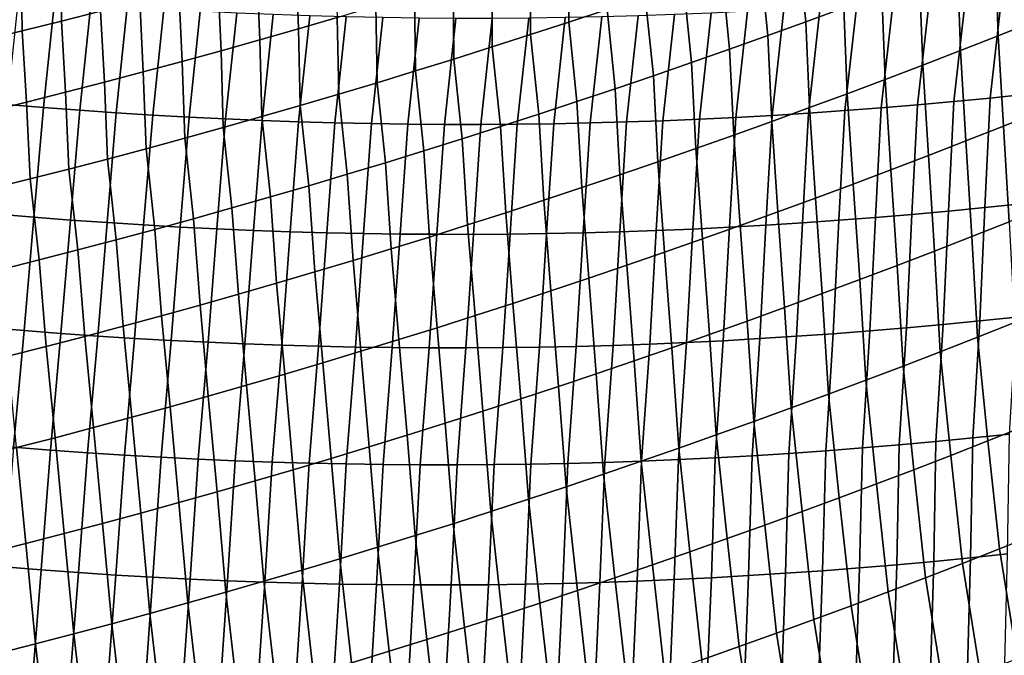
# Model space of a CAD drawing. Header units: metres. Extents: x -240 to 45, y -77 to 27.
# Tile 972 of 1056: x 20.72 to 23.43, y -26.5 to -24.75. Entities that reach past the tile are written whole.
import ezdxf

# ---------------------------------------------------------------- set-up
doc = ezdxf.new("R2010")
doc.units = ezdxf.units.M
doc.layers.add('solid_102011X2', color=7, linetype='CONTINUOUS')

msp = doc.modelspace()

# ---------------------------------------------------------------- linework, layer by layer
at = {"layer": 'solid_102011X2'}
for points in [[(22.989599, -24.720364, 78.749969), (22.884974, -24.758829, 78.738792), (22.863613, -24.541637, 78.427696), (22.968452, -24.503464, 78.438202)], [(22.232573, -24.759653, 78.372032), (22.233412, -24.548527, 78.056305), (22.339592, -24.513531, 78.064247), (22.33795, -24.724642, 78.380424)], [(23.517946, -24.75663, 79.113945), (23.414549, -24.797697, 79.100372), (23.40683, -24.561333, 78.79818), (23.51079, -24.520292, 78.811096)], [(20.835735, -24.756935, 77.664185), (20.833611, -24.574488, 77.335205), (20.94224, -24.54707, 77.338066), (20.943474, -24.729429, 77.667328)], [(21.595089, -24.747009, 78.016006), (21.488472, -24.778133, 78.010498), (21.48073, -24.583269, 77.687981), (21.587931, -24.552319, 77.693092)], [(22.127129, -24.79413, 78.363998), (22.127167, -24.582983, 78.048721), (22.233412, -24.548527, 78.056305), (22.232573, -24.759653, 78.372032)], [(22.884974, -24.758829, 78.738792), (22.780233, -24.796772, 78.727982), (22.758665, -24.579288, 78.417542), (22.863613, -24.541637, 78.427696)], [(23.414549, -24.797697, 79.100372), (23.311001, -24.838259, 79.087158), (23.302727, -24.601864, 78.785606), (23.40683, -24.561333, 78.79818)], [(20.727901, -24.783867, 77.661369), (20.72489, -24.601326, 77.332657), (20.833611, -24.574488, 77.335205), (20.835735, -24.756935, 77.664185)], [(21.488472, -24.778133, 78.010498), (21.381775, -24.808689, 78.005325), (21.373451, -24.613649, 77.683189), (21.48073, -24.583269, 77.687981)], [(22.021626, -24.828066, 78.356323), (22.020866, -24.616894, 78.041481), (22.127167, -24.582983, 78.048721), (22.127129, -24.79413, 78.363998)], [(22.780233, -24.796772, 78.727982), (22.675386, -24.834194, 78.717529), (22.65362, -24.616417, 78.407738), (22.758665, -24.579288, 78.417542)], [(20.620012, -24.810225, 77.658905), (20.616116, -24.62759, 77.330452), (20.72489, -24.601326, 77.332657), (20.727901, -24.783867, 77.661369)], [(21.381775, -24.808689, 78.005325), (21.274992, -24.838673, 78.000496), (21.266092, -24.643457, 77.678734), (21.373451, -24.613649, 77.683189)], [(23.311001, -24.838259, 79.087158), (23.207306, -24.878311, 79.074295), (23.198484, -24.64188, 78.773376), (23.302727, -24.601864, 78.785606)], [(21.916067, -24.86146, 78.349014), (21.914515, -24.650257, 78.034592), (22.020866, -24.616894, 78.041481), (22.021626, -24.828066, 78.356323)], [(22.675386, -24.834194, 78.717529), (22.570438, -24.87109, 78.707443), (22.548481, -24.653019, 78.398277), (22.65362, -24.616417, 78.407738)], [(23.207306, -24.878311, 79.074295), (23.10347, -24.917854, 79.061798), (23.094105, -24.681381, 78.76149), (23.198484, -24.64188, 78.773376)], [(21.274992, -24.838673, 78.000496), (21.168116, -24.868084, 77.996002), (21.158648, -24.672691, 77.674606), (21.266092, -24.643457, 77.678734)], [(21.810446, -24.894302, 78.342064), (21.808105, -24.683067, 78.028053), (21.914515, -24.650257, 78.034592), (21.916067, -24.86146, 78.349014)], [(22.570438, -24.87109, 78.707443), (22.465399, -24.907459, 78.697723), (22.443254, -24.689095, 78.389175), (22.548481, -24.653019, 78.398277)], [(23.526129, -24.665701, 123.171959), (23.426046, -24.676104, 123.189629), (23.392584, -24.968849, 122.956009), (23.492483, -24.958477, 122.93824)], [(20.816383, -24.703623, 123.498886), (20.716169, -24.695293, 123.505013), (20.686264, -24.986504, 123.271164), (20.786366, -24.994925, 123.265144)], [(21.168116, -24.868084, 77.996002), (21.061142, -24.896921, 77.991852), (21.051109, -24.701349, 77.670799), (21.158648, -24.672691, 77.674606)], [(21.704758, -24.926594, 78.335464), (21.701632, -24.715321, 78.021858), (21.808105, -24.683067, 78.028053), (21.810446, -24.894302, 78.342064)], [(22.465399, -24.907459, 78.697723), (22.360273, -24.943296, 78.68837), (22.33795, -24.724642, 78.380424), (22.443254, -24.689095, 78.389175)], [(23.10347, -24.917854, 79.061798), (22.9995, -24.956882, 79.04966), (22.989599, -24.720364, 78.749969), (23.094105, -24.681381, 78.76149)], [(23.225771, -24.694859, 123.223671), (23.125586, -24.703209, 123.240051), (23.09264, -24.995859, 123.006699), (23.192659, -24.987541, 122.990242)], [(23.325926, -24.685822, 123.206863), (23.225771, -24.694859, 123.223671), (23.192659, -24.987541, 122.990242), (23.292643, -24.978539, 122.973343)], [(23.426046, -24.676104, 123.189629), (23.325926, -24.685822, 123.206863), (23.292643, -24.978539, 122.973343), (23.392584, -24.968849, 122.956009)], [(20.916624, -24.71125, 123.492332), (20.816383, -24.703623, 123.498886), (20.786366, -24.994925, 123.265144), (20.886496, -25.002638, 123.258705)], [(21.016912, -24.718176, 123.485359), (20.916624, -24.71125, 123.492332), (20.886496, -25.002638, 123.258705), (20.986671, -25.009651, 123.251823)], [(21.061142, -24.896921, 77.991852), (20.954063, -24.925184, 77.988045), (20.943474, -24.729429, 77.667328), (21.051109, -24.701349, 77.670799)], [(21.117266, -24.724407, 123.477959), (21.016912, -24.718176, 123.485359), (20.986671, -25.009651, 123.251823), (21.086912, -25.015965, 123.244514)], [(21.598997, -24.958326, 78.329224), (21.595089, -24.747009, 78.016006), (21.701632, -24.715321, 78.021858), (21.704758, -24.926594, 78.335464)], [(22.824871, -24.724138, 123.286606), (22.72459, -24.729736, 123.301262), (22.692261, -25.022238, 123.068161), (22.792395, -25.01668, 123.053452)], [(22.925133, -24.71785, 123.271515), (22.824871, -24.724138, 123.286606), (22.792395, -25.01668, 123.053452), (22.892504, -25.010429, 123.038307)], [(22.9995, -24.956882, 79.04966), (22.895405, -24.995398, 79.037895), (22.884974, -24.758829, 78.738792), (22.989599, -24.720364, 78.749969)], [(23.025372, -24.710873, 123.255997), (22.925133, -24.71785, 123.271515), (22.892504, -25.010429, 123.038307), (22.992588, -25.003489, 123.02272)], [(23.125586, -24.703209, 123.240051), (23.025372, -24.710873, 123.255997), (22.992588, -25.003489, 123.02272), (23.09264, -24.995859, 123.006699)], [(20.954063, -24.925184, 77.988045), (20.846876, -24.952873, 77.984573), (20.835735, -24.756935, 77.664185), (20.943474, -24.729429, 77.667328)], [(21.217688, -24.72995, 123.470131), (21.117266, -24.724407, 123.477959), (21.086912, -25.015965, 123.244514), (21.18722, -25.021585, 123.236771)], [(21.318165, -24.7348, 123.461868), (21.217688, -24.72995, 123.470131), (21.18722, -25.021585, 123.236771), (21.287584, -25.026514, 123.228584)], [(21.418686, -24.738964, 123.453171), (21.318165, -24.7348, 123.461868), (21.287584, -25.026514, 123.228584), (21.387989, -25.03075, 123.219955)], [(21.519236, -24.742437, 123.444046), (21.418686, -24.738964, 123.453171), (21.387989, -25.03075, 123.219955), (21.488422, -25.034294, 123.210892)], [(21.619801, -24.745222, 123.434486), (21.519236, -24.742437, 123.444046), (21.488422, -25.034294, 123.210892), (21.588869, -25.037144, 123.201385)], [(21.493156, -24.9895, 78.323326), (21.488472, -24.778133, 78.010498), (21.595089, -24.747009, 78.016006), (21.598997, -24.958326, 78.329224)], [(21.720369, -24.747313, 123.4245), (21.619801, -24.745222, 123.434486), (21.588869, -25.037144, 123.201385), (21.68932, -25.039299, 123.191437)], [(21.820927, -24.748709, 123.414085), (21.720369, -24.747313, 123.4245), (21.68932, -25.039299, 123.191437), (21.789759, -25.040756, 123.181053)], [(21.921459, -24.749407, 123.403244), (21.820927, -24.748709, 123.414085), (21.789759, -25.040756, 123.181053), (21.890173, -25.041513, 123.170235)], [(22.021957, -24.749403, 123.391975), (21.921459, -24.749407, 123.403244), (21.890173, -25.041513, 123.170235), (21.990551, -25.041567, 123.158989)], [(22.122421, -24.748697, 123.38028), (22.021957, -24.749403, 123.391975), (21.990551, -25.041567, 123.158989), (22.090891, -25.040915, 123.147301)], [(22.222853, -24.747288, 123.368172), (22.122421, -24.748697, 123.38028), (22.090891, -25.040915, 123.147301), (22.191196, -25.039558, 123.135193)], [(22.323252, -24.745176, 123.355637), (22.222853, -24.747288, 123.368172), (22.191196, -25.039558, 123.135193), (22.291468, -25.037497, 123.12265)], [(22.360273, -24.943296, 78.68837), (22.255068, -24.978603, 78.67939), (22.232573, -24.759653, 78.372032), (22.33795, -24.724642, 78.380424)], [(22.423624, -24.742363, 123.342682), (22.323252, -24.745176, 123.355637), (22.291468, -25.037497, 123.12265), (22.391708, -25.034733, 123.10968)], [(22.52397, -24.738852, 123.3293), (22.423624, -24.742363, 123.342682), (22.391708, -25.034733, 123.10968), (22.491919, -25.031265, 123.096275)], [(22.62429, -24.73464, 123.315498), (22.52397, -24.738852, 123.3293), (22.491919, -25.031265, 123.096275), (22.592104, -25.0271, 123.082436)], [(22.72459, -24.729736, 123.301262), (22.62429, -24.73464, 123.315498), (22.592104, -25.0271, 123.082436), (22.692261, -25.022238, 123.068161)], [(20.846876, -24.952873, 77.984573), (20.739588, -24.97999, 77.981453), (20.727901, -24.783867, 77.661369), (20.835735, -24.756935, 77.664185)], [(21.38723, -25.020109, 78.317787), (21.381775, -24.808689, 78.005325), (21.488472, -24.778133, 78.010498), (21.493156, -24.9895, 78.323326)], [(22.255068, -24.978603, 78.67939), (22.149792, -25.013372, 78.670784), (22.127129, -24.79413, 78.363998), (22.232573, -24.759653, 78.372032)], [(22.895405, -24.995398, 79.037895), (22.791189, -25.033398, 79.026497), (22.780233, -24.796772, 78.727982), (22.884974, -24.758829, 78.738792)], [(23.532253, -25.005457, 79.406075), (23.429306, -25.046558, 79.391815), (23.414549, -24.797697, 79.100372), (23.517946, -24.75663, 79.113945)], [(20.739588, -24.97999, 77.981453), (20.632238, -25.006536, 77.978691), (20.620012, -24.810225, 77.658905), (20.727901, -24.783867, 77.661369)], [(22.149792, -25.013372, 78.670784), (22.044449, -25.047602, 78.662552), (22.021626, -24.828066, 78.356323), (22.127129, -24.79413, 78.363998)], [(22.791189, -25.033398, 79.026497), (22.686861, -25.070879, 79.015465), (22.675386, -24.834194, 78.717529), (22.780233, -24.796772, 78.727982)], [(23.429306, -25.046558, 79.391815), (23.326202, -25.08716, 79.37793), (23.311001, -24.838259, 79.087158), (23.414549, -24.797697, 79.100372)], [(21.281212, -25.050152, 78.312599), (21.274992, -24.838673, 78.000496), (21.381775, -24.808689, 78.005325), (21.38723, -25.020109, 78.317787)], [(22.044449, -25.047602, 78.662552), (21.939047, -25.081285, 78.654701), (21.916067, -24.86146, 78.349014), (22.021626, -24.828066, 78.356323)], [(21.175097, -25.079628, 78.307762), (21.168116, -24.868084, 77.996002), (21.274992, -24.838673, 78.000496), (21.281212, -25.050152, 78.312599)], [(22.686861, -25.070879, 79.015465), (22.582426, -25.107838, 79.004822), (22.570438, -24.87109, 78.707443), (22.675386, -24.834194, 78.717529)], [(23.326202, -25.08716, 79.37793), (23.222946, -25.127258, 79.364403), (23.207306, -24.878311, 79.074295), (23.311001, -24.838259, 79.087158)], [(21.068878, -25.108534, 78.303276), (21.061142, -24.896921, 77.991852), (21.168116, -24.868084, 77.996002), (21.175097, -25.079628, 78.307762)], [(21.939047, -25.081285, 78.654701), (21.83358, -25.114422, 78.647217), (21.810446, -24.894302, 78.342064), (21.916067, -24.86146, 78.349014)], [(22.582426, -25.107838, 79.004822), (22.477894, -25.144276, 78.994545), (22.465399, -24.907459, 78.697723), (22.570438, -24.87109, 78.707443)], [(23.222946, -25.127258, 79.364403), (23.119541, -25.166849, 79.351257), (23.10347, -24.917854, 79.061798), (23.207306, -24.878311, 79.074295)], [(20.962549, -25.136873, 78.299141), (20.954063, -24.925184, 77.988045), (21.061142, -24.896921, 77.991852), (21.068878, -25.108534, 78.303276)], [(21.83358, -25.114422, 78.647217), (21.728039, -25.147005, 78.640106), (21.704758, -24.926594, 78.335464), (21.810446, -24.894302, 78.342064)], [(22.477894, -25.144276, 78.994545), (22.373272, -25.180187, 78.984657), (22.360273, -24.943296, 78.68837), (22.465399, -24.907459, 78.697723)], [(20.856106, -25.164642, 78.295357), (20.846876, -24.952873, 77.984573), (20.954063, -24.925184, 77.988045), (20.962549, -25.136873, 78.299141)], [(21.728039, -25.147005, 78.640106), (21.622421, -25.179031, 78.633362), (21.598997, -24.958326, 78.329224), (21.704758, -24.926594, 78.335464)], [(23.119541, -25.166849, 79.351257), (23.015997, -25.205933, 79.338486), (22.9995, -24.956882, 79.04966), (23.10347, -24.917854, 79.061798)], [(20.749556, -25.191843, 78.291931), (20.739588, -24.97999, 77.981453), (20.846876, -24.952873, 77.984573), (20.856106, -25.164642, 78.295357)], [(21.622421, -25.179031, 78.633362), (21.51672, -25.210497, 78.626984), (21.493156, -24.9895, 78.323326), (21.598997, -24.958326, 78.329224)], [(22.373272, -25.180187, 78.984657), (22.268564, -25.215569, 78.975151), (22.255068, -24.978603, 78.67939), (22.360273, -24.943296, 78.68837)], [(23.015997, -25.205933, 79.338486), (22.912317, -25.244507, 79.326088), (22.895405, -24.995398, 79.037895), (22.9995, -24.956882, 79.04966)], [(23.392584, -24.968849, 122.956009), (23.378096, -25.270708, 122.733223), (23.478386, -25.260208, 122.715172), (23.492483, -24.958477, 122.93824)], [(20.642941, -25.218479, 78.288879), (20.632238, -25.006536, 77.978691), (20.739588, -24.97999, 77.981453), (20.749556, -25.191843, 78.291931)], [(20.686264, -24.986504, 123.271164), (20.659445, -25.288651, 123.051064), (20.760031, -25.29718, 123.04512), (20.786366, -24.994925, 123.265144)], [(20.786366, -24.994925, 123.265144), (20.760031, -25.29718, 123.04512), (20.860645, -25.304995, 123.038734), (20.886496, -25.002638, 123.258705)], [(21.51672, -25.210497, 78.626984), (21.410927, -25.241398, 78.620979), (21.38723, -25.020109, 78.317787), (21.493156, -24.9895, 78.323326)], [(22.268564, -25.215569, 78.975151), (22.16378, -25.25042, 78.966034), (22.149792, -25.013372, 78.670784), (22.255068, -24.978603, 78.67939)], [(23.09264, -24.995859, 123.006699), (23.076933, -25.298058, 122.784676), (23.177366, -25.289635, 122.767975), (23.192659, -24.987541, 122.990242)], [(23.192659, -24.987541, 122.990242), (23.177366, -25.289635, 122.767975), (23.277756, -25.280518, 122.750824), (23.292643, -24.978539, 122.973343)], [(23.292643, -24.978539, 122.973343), (23.277756, -25.280518, 122.750824), (23.378096, -25.270708, 122.733223), (23.392584, -24.968849, 122.956009)], [(20.886496, -25.002638, 123.258705), (20.860645, -25.304995, 123.038734), (20.961306, -25.312096, 123.031906), (20.986671, -25.009651, 123.251823)], [(20.986671, -25.009651, 123.251823), (20.961306, -25.312096, 123.031906), (21.062031, -25.318491, 123.024628), (21.086912, -25.015965, 123.244514)], [(21.086912, -25.015965, 123.244514), (21.062031, -25.318491, 123.024628), (21.162821, -25.324183, 123.016899), (21.18722, -25.021585, 123.236771)], [(21.18722, -25.021585, 123.236771), (21.162821, -25.324183, 123.016899), (21.263666, -25.329174, 123.008713), (21.287584, -25.026514, 123.228584)], [(21.410927, -25.241398, 78.620979), (21.305037, -25.271732, 78.615334), (21.281212, -25.050152, 78.312599), (21.38723, -25.020109, 78.317787)], [(22.16378, -25.25042, 78.966034), (22.058926, -25.284733, 78.957298), (22.044449, -25.047602, 78.662552), (22.149792, -25.013372, 78.670784)], [(22.592104, -25.0271, 123.082436), (22.57424, -25.329706, 122.861443), (22.674841, -25.324778, 122.846985), (22.692261, -25.022238, 123.068161)], [(22.692261, -25.022238, 123.068161), (22.674841, -25.324778, 122.846985), (22.775412, -25.319145, 122.832085), (22.792395, -25.01668, 123.053452)], [(22.792395, -25.01668, 123.053452), (22.775412, -25.319145, 122.832085), (22.875954, -25.312815, 122.816734), (22.892504, -25.010429, 123.038307)], [(22.912317, -25.244507, 79.326088), (22.808514, -25.28257, 79.314079), (22.791189, -25.033398, 79.026497), (22.895405, -24.995398, 79.037895)], [(22.892504, -25.010429, 123.038307), (22.875954, -25.312815, 122.816734), (22.976461, -25.305784, 122.800934), (22.992588, -25.003489, 123.02272)], [(22.992588, -25.003489, 123.02272), (22.976461, -25.305784, 122.800934), (23.076933, -25.298058, 122.784676), (23.09264, -24.995859, 123.006699)], [(23.445032, -25.309767, 79.671036), (23.429306, -25.046558, 79.391815), (23.532253, -25.005457, 79.406075), (23.547512, -25.268707, 79.685966)], [(21.287584, -25.026514, 123.228584), (21.263666, -25.329174, 123.008713), (21.364552, -25.333462, 123.000084), (21.387989, -25.03075, 123.219955)], [(21.387989, -25.03075, 123.219955), (21.364552, -25.333462, 123.000084), (21.465462, -25.337048, 122.990997), (21.488422, -25.034294, 123.210892)], [(21.488422, -25.034294, 123.210892), (21.465462, -25.337048, 122.990997), (21.566387, -25.33993, 122.981453), (21.588869, -25.037144, 123.201385)], [(21.588869, -25.037144, 123.201385), (21.566387, -25.33993, 122.981453), (21.667311, -25.342108, 122.971458), (21.68932, -25.039299, 123.191437)], [(21.68932, -25.039299, 123.191437), (21.667311, -25.342108, 122.971458), (21.768221, -25.343578, 122.961014), (21.789759, -25.040756, 123.181053)], [(21.789759, -25.040756, 123.181053), (21.768221, -25.343578, 122.961014), (21.869104, -25.344339, 122.950127), (21.890173, -25.041513, 123.170235)], [(21.890173, -25.041513, 123.170235), (21.869104, -25.344339, 122.950127), (21.96995, -25.344387, 122.938789), (21.990551, -25.041567, 123.158989)], [(22.058926, -25.284733, 78.957298), (21.954006, -25.318508, 78.948952), (21.939047, -25.081285, 78.654701), (22.044449, -25.047602, 78.662552)], [(21.990551, -25.041567, 123.158989), (21.96995, -25.344387, 122.938789), (22.070755, -25.343719, 122.92701), (22.090891, -25.040915, 123.147301)], [(22.090891, -25.040915, 123.147301), (22.070755, -25.343719, 122.92701), (22.17152, -25.34234, 122.914787), (22.191196, -25.039558, 123.135193)], [(22.191196, -25.039558, 123.135193), (22.17152, -25.34234, 122.914787), (22.272251, -25.340248, 122.902115), (22.291468, -25.037497, 123.12265)], [(22.291468, -25.037497, 123.12265), (22.272251, -25.340248, 122.902115), (22.372948, -25.337442, 122.889), (22.391708, -25.034733, 123.10968)], [(22.391708, -25.034733, 123.10968), (22.372948, -25.337442, 122.889), (22.47361, -25.333929, 122.875443), (22.491919, -25.031265, 123.096275)], [(22.491919, -25.031265, 123.096275), (22.47361, -25.333929, 122.875443), (22.57424, -25.329706, 122.861443), (22.592104, -25.0271, 123.082436)], [(22.808514, -25.28257, 79.314079), (22.704592, -25.32012, 79.302452), (22.686861, -25.070879, 79.015465), (22.791189, -25.033398, 79.026497)], [(23.342388, -25.350332, 79.656487), (23.326202, -25.08716, 79.37793), (23.429306, -25.046558, 79.391815), (23.445032, -25.309767, 79.671036)], [(21.305037, -25.271732, 78.615334), (21.199043, -25.3015, 78.610062), (21.175097, -25.079628, 78.307762), (21.281212, -25.050152, 78.312599)], [(22.704592, -25.32012, 79.302452), (22.600557, -25.357153, 79.291214), (22.582426, -25.107838, 79.004822), (22.686861, -25.070879, 79.015465)], [(21.199043, -25.3015, 78.610062), (21.092943, -25.3307, 78.605148), (21.068878, -25.108534, 78.303276), (21.175097, -25.079628, 78.307762)], [(21.954006, -25.318508, 78.948952), (21.849016, -25.351738, 78.940987), (21.83358, -25.114422, 78.647217), (21.939047, -25.081285, 78.654701)], [(23.239588, -25.3904, 79.642311), (23.222946, -25.127258, 79.364403), (23.326202, -25.08716, 79.37793), (23.342388, -25.350332, 79.656487)], [(21.092943, -25.3307, 78.605148), (20.986725, -25.359329, 78.600601), (20.962549, -25.136873, 78.299141), (21.068878, -25.108534, 78.303276)], [(21.849016, -25.351738, 78.940987), (21.743948, -25.384418, 78.933411), (21.728039, -25.147005, 78.640106), (21.83358, -25.114422, 78.647217)], [(22.600557, -25.357153, 79.291214), (22.496418, -25.393669, 79.280365), (22.477894, -25.144276, 78.994545), (22.582426, -25.107838, 79.004822)], [(23.136631, -25.42997, 79.628525), (23.119541, -25.166849, 79.351257), (23.222946, -25.127258, 79.364403), (23.239588, -25.3904, 79.642311)], [(20.986725, -25.359329, 78.600601), (20.880386, -25.387388, 78.596428), (20.856106, -25.164642, 78.295357), (20.962549, -25.136873, 78.299141)], [(21.743948, -25.384418, 78.933411), (21.6388, -25.416546, 78.926208), (21.622421, -25.179031, 78.633362), (21.728039, -25.147005, 78.640106)], [(22.496418, -25.393669, 79.280365), (22.392181, -25.429663, 79.269905), (22.373272, -25.180187, 78.984657), (22.477894, -25.144276, 78.994545)], [(20.880386, -25.387388, 78.596428), (20.773932, -25.414881, 78.592628), (20.749556, -25.191843, 78.291931), (20.856106, -25.164642, 78.295357)], [(21.6388, -25.416546, 78.926208), (21.53356, -25.448118, 78.919395), (21.51672, -25.210497, 78.626984), (21.622421, -25.179031, 78.633362)], [(22.392181, -25.429663, 79.269905), (22.287857, -25.46513, 79.25985), (22.268564, -25.215569, 78.975151), (22.373272, -25.180187, 78.984657)], [(23.033527, -25.469036, 79.615128), (23.015997, -25.205933, 79.338486), (23.119541, -25.166849, 79.351257), (23.136631, -25.42997, 79.628525)], [(20.773932, -25.414881, 78.592628), (20.667404, -25.441803, 78.589203), (20.642941, -25.218479, 78.288879), (20.749556, -25.191843, 78.291931)], [(21.53356, -25.448118, 78.919395), (21.428225, -25.47913, 78.912956), (21.410927, -25.241398, 78.620979), (21.51672, -25.210497, 78.626984)], [(22.930286, -25.507601, 79.602112), (22.912317, -25.244507, 79.326088), (23.015997, -25.205933, 79.338486), (23.033527, -25.469036, 79.615128)], [(22.287857, -25.46513, 79.25985), (22.183449, -25.500072, 79.250183), (22.16378, -25.25042, 78.966034), (22.268564, -25.215569, 78.975151)], [(21.428225, -25.47913, 78.912956), (21.322788, -25.509581, 78.906891), (21.305037, -25.271732, 78.615334), (21.410927, -25.241398, 78.620979)], [(22.183449, -25.500072, 79.250183), (22.078964, -25.534481, 79.240921), (22.058926, -25.284733, 78.957298), (22.16378, -25.25042, 78.966034)], [(22.826912, -25.54566, 79.5895), (22.808514, -25.28257, 79.314079), (22.912317, -25.244507, 79.326088), (22.930286, -25.507601, 79.602112)], [(23.378096, -25.270708, 122.733223), (23.364367, -25.582848, 122.524933), (23.465094, -25.572245, 122.506607), (23.478386, -25.260208, 122.715172)], [(20.659445, -25.288651, 123.051064), (20.632011, -25.600746, 122.845436), (20.733135, -25.609385, 122.839561), (20.760031, -25.29718, 123.04512)], [(21.322788, -25.509581, 78.906891), (21.217241, -25.539469, 78.901207), (21.199043, -25.3015, 78.610062), (21.305037, -25.271732, 78.615334)], [(22.078964, -25.534481, 79.240921), (21.974411, -25.568356, 79.232056), (21.954006, -25.318508, 78.948952), (22.058926, -25.284733, 78.957298)], [(22.723412, -25.583212, 79.577278), (22.704592, -25.32012, 79.302452), (22.808514, -25.28257, 79.314079), (22.826912, -25.54566, 79.5895)], [(23.076933, -25.298058, 122.784676), (23.06185, -25.610466, 122.577164), (23.162741, -25.601961, 122.560219), (23.177366, -25.289635, 122.767975)], [(23.177366, -25.289635, 122.767975), (23.162741, -25.601961, 122.560219), (23.263582, -25.592754, 122.542809), (23.277756, -25.280518, 122.750824)], [(23.277756, -25.280518, 122.750824), (23.263582, -25.592754, 122.542809), (23.364367, -25.582848, 122.524933), (23.378096, -25.270708, 122.733223)], [(20.760031, -25.29718, 123.04512), (20.733135, -25.609385, 122.839561), (20.83429, -25.6173, 122.833244), (20.860645, -25.304995, 123.038734)], [(20.860645, -25.304995, 123.038734), (20.83429, -25.6173, 122.833244), (20.935492, -25.624495, 122.826462), (20.961306, -25.312096, 123.031906)], [(20.961306, -25.312096, 123.031906), (20.935492, -25.624495, 122.826462), (21.036755, -25.630976, 122.819221), (21.062031, -25.318491, 123.024628)], [(21.062031, -25.318491, 123.024628), (21.036755, -25.630976, 122.819221), (21.138083, -25.636742, 122.811508), (21.162821, -25.324183, 123.016899)], [(21.217241, -25.539469, 78.901207), (21.111582, -25.568792, 78.895905), (21.092943, -25.3307, 78.605148), (21.199043, -25.3015, 78.610062)], [(21.974411, -25.568356, 79.232056), (21.869781, -25.601688, 79.223587), (21.849016, -25.351738, 78.940987), (21.954006, -25.318508, 78.948952)], [(22.619795, -25.620253, 79.56546), (22.600557, -25.357153, 79.291214), (22.704592, -25.32012, 79.302452), (22.723412, -25.583212, 79.577278)], [(22.674841, -25.324778, 122.846985), (22.65785, -25.637449, 122.64032), (22.758907, -25.631763, 122.625229), (22.775412, -25.319145, 122.832085)], [(22.775412, -25.319145, 122.832085), (22.758907, -25.631763, 122.625229), (22.859928, -25.62537, 122.609673), (22.875954, -25.312815, 122.816734)], [(22.875954, -25.312815, 122.816734), (22.859928, -25.62537, 122.609673), (22.960911, -25.618269, 122.593651), (22.976461, -25.305784, 122.800934)], [(22.976461, -25.305784, 122.800934), (22.960911, -25.618269, 122.593651), (23.06185, -25.610466, 122.577164), (23.076933, -25.298058, 122.784676)], [(23.357819, -25.627884, 79.921883), (23.342388, -25.350332, 79.656487), (23.445032, -25.309767, 79.671036), (23.459948, -25.587454, 79.937073)], [(21.111582, -25.568792, 78.895905), (21.005802, -25.597551, 78.890984), (20.986725, -25.359329, 78.600601), (21.092943, -25.3307, 78.605148)], [(21.162821, -25.324183, 123.016899), (21.138083, -25.636742, 122.811508), (21.239462, -25.641798, 122.803337), (21.263666, -25.329174, 123.008713)], [(21.263666, -25.329174, 123.008713), (21.239462, -25.641798, 122.803337), (21.340879, -25.646145, 122.794701), (21.364552, -25.333462, 123.000084)], [(21.364552, -25.333462, 123.000084), (21.340879, -25.646145, 122.794701), (21.442322, -25.64978, 122.785591), (21.465462, -25.337048, 122.990997)], [(21.465462, -25.337048, 122.990997), (21.442322, -25.64978, 122.785591), (21.543774, -25.652702, 122.776024), (21.566387, -25.33993, 122.981453)], [(21.566387, -25.33993, 122.981453), (21.543774, -25.652702, 122.776024), (21.645224, -25.654911, 122.765984), (21.667311, -25.342108, 122.971458)], [(21.667311, -25.342108, 122.971458), (21.645224, -25.654911, 122.765984), (21.746656, -25.656404, 122.755486), (21.768221, -25.343578, 122.961014)], [(21.768221, -25.343578, 122.961014), (21.746656, -25.656404, 122.755486), (21.848061, -25.657179, 122.744522), (21.869104, -25.344339, 122.950127)], [(21.869104, -25.344339, 122.950127), (21.848061, -25.657179, 122.744522), (21.949425, -25.657232, 122.733101), (21.96995, -25.344387, 122.938789)], [(21.96995, -25.344387, 122.938789), (21.949425, -25.657232, 122.733101), (22.050745, -25.656565, 122.721222), (22.070755, -25.343719, 122.92701)], [(22.070755, -25.343719, 122.92701), (22.050745, -25.656565, 122.721222), (22.152025, -25.655174, 122.708885), (22.17152, -25.34234, 122.914787)], [(22.17152, -25.34234, 122.914787), (22.152025, -25.655174, 122.708885), (22.253265, -25.653065, 122.696091), (22.272251, -25.340248, 122.902115)], [(22.272251, -25.340248, 122.902115), (22.253265, -25.653065, 122.696091), (22.354467, -25.650234, 122.682838), (22.372948, -25.337442, 122.889)], [(22.372948, -25.337442, 122.889), (22.354467, -25.650234, 122.682838), (22.455631, -25.646687, 122.669128), (22.47361, -25.333929, 122.875443)], [(22.47361, -25.333929, 122.875443), (22.455631, -25.646687, 122.669128), (22.556759, -25.642426, 122.654953), (22.57424, -25.329706, 122.861443)], [(22.57424, -25.329706, 122.861443), (22.556759, -25.642426, 122.654953), (22.65785, -25.637449, 122.64032), (22.674841, -25.324778, 122.846985)], [(21.005802, -25.597551, 78.890984), (20.899893, -25.625746, 78.886444), (20.880386, -25.387388, 78.596428), (20.986725, -25.359329, 78.600601)], [(21.869781, -25.601688, 79.223587), (21.76507, -25.634478, 79.215515), (21.743948, -25.384418, 78.933411), (21.849016, -25.351738, 78.940987)], [(22.516069, -25.656782, 79.554039), (22.496418, -25.393669, 79.280365), (22.600557, -25.357153, 79.291214), (22.619795, -25.620253, 79.56546)], [(23.255522, -25.667826, 79.907089), (23.239588, -25.3904, 79.642311), (23.342388, -25.350332, 79.656487), (23.357819, -25.627884, 79.921883)], [(20.899893, -25.625746, 78.886444), (20.793863, -25.653374, 78.882286), (20.773932, -25.414881, 78.592628), (20.880386, -25.387388, 78.596428)], [(21.76507, -25.634478, 79.215515), (21.660269, -25.666719, 79.20784), (21.6388, -25.416546, 78.926208), (21.743948, -25.384418, 78.933411)], [(22.412239, -25.692795, 79.543022), (22.392181, -25.429663, 79.269905), (22.496418, -25.393669, 79.280365), (22.516069, -25.656782, 79.554039)], [(23.153067, -25.707277, 79.892693), (23.136631, -25.42997, 79.628525), (23.239588, -25.3904, 79.642311), (23.255522, -25.667826, 79.907089)], [(20.793863, -25.653374, 78.882286), (20.687756, -25.680441, 78.878525), (20.667404, -25.441803, 78.589203), (20.773932, -25.414881, 78.592628)], [(21.660269, -25.666719, 79.20784), (21.555374, -25.698408, 79.200554), (21.53356, -25.448118, 78.919395), (21.6388, -25.416546, 78.926208)], [(21.555374, -25.698408, 79.200554), (21.450378, -25.729544, 79.193665), (21.428225, -25.47913, 78.912956), (21.53356, -25.448118, 78.919395)], [(22.308315, -25.728289, 79.532417), (22.287857, -25.46513, 79.25985), (22.392181, -25.429663, 79.269905), (22.412239, -25.692795, 79.543022)], [(23.050459, -25.746233, 79.878693), (23.033527, -25.469036, 79.615128), (23.136631, -25.42997, 79.628525), (23.153067, -25.707277, 79.892693)], [(21.450378, -25.729544, 79.193665), (21.345276, -25.76012, 79.187157), (21.322788, -25.509581, 78.906891), (21.428225, -25.47913, 78.912956)], [(22.204302, -25.763262, 79.522217), (22.183449, -25.500072, 79.250183), (22.287857, -25.46513, 79.25985), (22.308315, -25.728289, 79.532417)], [(22.947706, -25.784697, 79.865089), (22.930286, -25.507601, 79.602112), (23.033527, -25.469036, 79.615128), (23.050459, -25.746233, 79.878693)], [(21.345276, -25.76012, 79.187157), (21.240059, -25.79014, 79.181053), (21.217241, -25.539469, 78.901207), (21.322788, -25.509581, 78.906891)], [(22.100208, -25.797707, 79.512421), (22.078964, -25.534481, 79.240921), (22.183449, -25.500072, 79.250183), (22.204302, -25.763262, 79.522217)], [(22.844818, -25.82266, 79.851891), (22.826912, -25.54566, 79.5895), (22.930286, -25.507601, 79.602112), (22.947706, -25.784697, 79.865089)], [(21.996038, -25.831623, 79.503044), (21.974411, -25.568356, 79.232056), (22.078964, -25.534481, 79.240921), (22.100208, -25.797707, 79.512421)], [(21.240059, -25.79014, 79.181053), (21.134722, -25.819599, 79.175331), (21.111582, -25.568792, 78.895905), (21.217241, -25.539469, 78.901207)], [(22.741796, -25.860126, 79.839104), (22.723412, -25.583212, 79.577278), (22.826912, -25.54566, 79.5895), (22.844818, -25.82266, 79.851891)], [(21.134722, -25.819599, 79.175331), (21.029259, -25.848499, 79.170006), (21.005802, -25.597551, 78.890984), (21.111582, -25.568792, 78.895905)], [(21.891787, -25.865005, 79.49408), (21.869781, -25.601688, 79.223587), (21.974411, -25.568356, 79.232056), (21.996038, -25.831623, 79.503044)], [(22.638655, -25.897089, 79.826721), (22.619795, -25.620253, 79.56546), (22.723412, -25.583212, 79.577278), (22.741796, -25.860126, 79.839104)], [(23.364367, -25.582848, 122.524933), (23.263582, -25.592754, 122.542809), (23.24353, -25.915195, 122.350937), (23.344608, -25.905285, 122.332863)], [(23.465094, -25.572245, 122.506607), (23.364367, -25.582848, 122.524933), (23.344608, -25.905285, 122.332863), (23.44562, -25.894674, 122.314316)], [(23.488504, -25.873236, 80.191483), (23.386631, -25.913631, 80.175598), (23.357819, -25.627884, 79.921883), (23.459948, -25.587454, 79.937073)], [(20.733135, -25.609385, 122.839561), (20.632011, -25.600746, 122.845436), (20.602608, -25.921976, 122.654785), (20.704126, -25.930719, 122.649017)], [(20.83429, -25.6173, 122.833244), (20.733135, -25.609385, 122.839561), (20.704126, -25.930719, 122.649017), (20.805674, -25.938734, 122.642784)], [(20.935492, -25.624495, 122.826462), (20.83429, -25.6173, 122.833244), (20.805674, -25.938734, 122.642784), (20.907265, -25.946024, 122.636078)], [(21.029259, -25.848499, 79.170006), (20.923664, -25.876837, 79.165077), (20.899893, -25.625746, 78.886444), (21.005802, -25.597551, 78.890984)], [(21.787447, -25.89785, 79.485512), (21.76507, -25.634478, 79.215515), (21.869781, -25.601688, 79.223587), (21.891787, -25.865005, 79.49408)], [(22.960911, -25.618269, 122.593651), (22.859928, -25.62537, 122.609673), (22.838633, -25.9478, 122.418495), (22.939936, -25.940708, 122.402313)], [(23.06185, -25.610466, 122.577164), (22.960911, -25.618269, 122.593651), (22.939936, -25.940708, 122.402313), (23.041189, -25.932909, 122.385658)], [(23.162741, -25.601961, 122.560219), (23.06185, -25.610466, 122.577164), (23.041189, -25.932909, 122.385658), (23.142389, -25.924404, 122.36853)], [(23.263582, -25.592754, 122.542809), (23.162741, -25.601961, 122.560219), (23.142389, -25.924404, 122.36853), (23.24353, -25.915195, 122.350937)], [(20.923664, -25.876837, 79.165077), (20.817942, -25.904615, 79.160545), (20.793863, -25.653374, 78.882286), (20.899893, -25.625746, 78.886444)], [(21.036755, -25.630976, 122.819221), (20.935492, -25.624495, 122.826462), (20.907265, -25.946024, 122.636078), (21.008919, -25.952593, 122.628899)], [(21.138083, -25.636742, 122.811508), (21.036755, -25.630976, 122.819221), (21.008919, -25.952593, 122.628899), (21.110632, -25.958445, 122.621246)], [(21.239462, -25.641798, 122.803337), (21.138083, -25.636742, 122.811508), (21.110632, -25.958445, 122.621246), (21.212395, -25.963581, 122.613113)], [(21.340879, -25.646145, 122.794701), (21.239462, -25.641798, 122.803337), (21.212395, -25.963581, 122.613113), (21.314194, -25.968, 122.604507)], [(21.683014, -25.930151, 79.477364), (21.660269, -25.666719, 79.20784), (21.76507, -25.634478, 79.215515), (21.787447, -25.89785, 79.485512)], [(22.556759, -25.642426, 122.654953), (22.455631, -25.646687, 122.669128), (22.432985, -25.969051, 122.47847), (22.534458, -25.964811, 122.464188)], [(22.535397, -25.933546, 79.814751), (22.516069, -25.656782, 79.554039), (22.619795, -25.620253, 79.56546), (22.638655, -25.897089, 79.826721)], [(22.65785, -25.637449, 122.64032), (22.556759, -25.642426, 122.654953), (22.534458, -25.964811, 122.464188), (22.635891, -25.959854, 122.449432)], [(22.758907, -25.631763, 122.625229), (22.65785, -25.637449, 122.64032), (22.635891, -25.959854, 122.449432), (22.737282, -25.954184, 122.434204)], [(22.859928, -25.62537, 122.609673), (22.758907, -25.631763, 122.625229), (22.737282, -25.954184, 122.434204), (22.838633, -25.9478, 122.418495)], [(23.386631, -25.913631, 80.175598), (23.284584, -25.953547, 80.16011), (23.255522, -25.667826, 79.907089), (23.357819, -25.627884, 79.921883)], [(20.817942, -25.904615, 79.160545), (20.712135, -25.931835, 79.156418), (20.687756, -25.680441, 78.878525), (20.793863, -25.653374, 78.882286)], [(21.442322, -25.64978, 122.785591), (21.340879, -25.646145, 122.794701), (21.314194, -25.968, 122.604507), (21.416014, -25.971704, 122.595413)], [(21.543774, -25.652702, 122.776024), (21.442322, -25.64978, 122.785591), (21.416014, -25.971704, 122.595413), (21.517843, -25.974691, 122.585854)], [(21.645224, -25.654911, 122.765984), (21.543774, -25.652702, 122.776024), (21.517843, -25.974691, 122.585854), (21.619667, -25.976959, 122.575806)], [(21.578482, -25.961906, 79.469612), (21.555374, -25.698408, 79.200554), (21.660269, -25.666719, 79.20784), (21.683014, -25.930151, 79.477364)], [(21.746656, -25.656404, 122.755486), (21.645224, -25.654911, 122.765984), (21.619667, -25.976959, 122.575806), (21.721474, -25.978506, 122.565292)], [(21.848061, -25.657179, 122.744522), (21.746656, -25.656404, 122.755486), (21.721474, -25.978506, 122.565292), (21.823248, -25.979332, 122.554298)], [(21.949425, -25.657232, 122.733101), (21.848061, -25.657179, 122.744522), (21.823248, -25.979332, 122.554298), (21.92498, -25.979431, 122.542839)], [(22.050745, -25.656565, 122.721222), (21.949425, -25.657232, 122.733101), (21.92498, -25.979431, 122.542839), (22.026669, -25.978804, 122.530899)], [(22.152025, -25.655174, 122.708885), (22.050745, -25.656565, 122.721222), (22.026669, -25.978804, 122.530899), (22.128311, -25.977451, 122.518501)], [(22.253265, -25.653065, 122.696091), (22.152025, -25.655174, 122.708885), (22.128311, -25.977451, 122.518501), (22.229912, -25.975374, 122.50563)], [(22.354467, -25.650234, 122.682838), (22.253265, -25.653065, 122.696091), (22.229912, -25.975374, 122.50563), (22.331469, -25.972574, 122.492287)], [(22.455631, -25.646687, 122.669128), (22.354467, -25.650234, 122.682838), (22.331469, -25.972574, 122.492287), (22.432985, -25.969051, 122.47847)], [(22.43203, -25.969496, 79.8032), (22.412239, -25.692795, 79.543022), (22.516069, -25.656782, 79.554039), (22.535397, -25.933546, 79.814751)], [(23.284584, -25.953547, 80.16011), (23.182371, -25.992977, 80.145027), (23.153067, -25.707277, 79.892693), (23.255522, -25.667826, 79.907089)], [(21.473843, -25.993114, 79.462265), (21.450378, -25.729544, 79.193665), (21.555374, -25.698408, 79.200554), (21.578482, -25.961906, 79.469612)], [(22.328562, -26.004932, 79.792061), (22.308315, -25.728289, 79.532417), (22.412239, -25.692795, 79.543022), (22.43203, -25.969496, 79.8032)], [(23.182371, -25.992977, 80.145027), (23.08, -26.031921, 80.130356), (23.050459, -25.746233, 79.878693), (23.153067, -25.707277, 79.892693)], [(21.369089, -26.023771, 79.455322), (21.345276, -25.76012, 79.187157), (21.450378, -25.729544, 79.193665), (21.473843, -25.993114, 79.462265)], [(22.225, -26.039856, 79.781342), (22.204302, -25.763262, 79.522217), (22.308315, -25.728289, 79.532417), (22.328562, -26.004932, 79.792061)], [(23.08, -26.031921, 80.130356), (22.977478, -26.070377, 80.116096), (22.947706, -25.784697, 79.865089), (23.050459, -25.746233, 79.878693)], [(21.264219, -26.053875, 79.448784), (21.240059, -25.79014, 79.181053), (21.345276, -25.76012, 79.187157), (21.369089, -26.023771, 79.455322)], [(22.121351, -26.074261, 79.771042), (22.100208, -25.797707, 79.512421), (22.204302, -25.763262, 79.522217), (22.225, -26.039856, 79.781342)], [(21.159224, -26.083426, 79.442642), (21.134722, -25.819599, 79.175331), (21.240059, -25.79014, 79.181053), (21.264219, -26.053875, 79.448784)], [(22.017622, -26.108145, 79.761169), (21.996038, -25.831623, 79.503044), (22.100208, -25.797707, 79.512421), (22.121351, -26.074261, 79.771042)], [(22.977478, -26.070377, 80.116096), (22.874811, -26.108341, 80.102249), (22.844818, -25.82266, 79.851891), (22.947706, -25.784697, 79.865089)], [(21.054094, -26.112421, 79.43692), (21.029259, -25.848499, 79.170006), (21.134722, -25.819599, 79.175331), (21.159224, -26.083426, 79.442642)], [(21.913805, -26.1415, 79.751709), (21.891787, -25.865005, 79.49408), (21.996038, -25.831623, 79.503044), (22.017622, -26.108145, 79.761169)], [(22.874811, -26.108341, 80.102249), (22.772007, -26.145813, 80.088829), (22.741796, -25.860126, 79.839104), (22.844818, -25.82266, 79.851891)], [(20.94883, -26.140863, 79.431595), (20.923664, -25.876837, 79.165077), (21.029259, -25.848499, 79.170006), (21.054094, -26.112421, 79.43692)], [(22.772007, -26.145813, 80.088829), (22.669073, -26.182789, 80.075821), (22.638655, -25.897089, 79.826721), (22.741796, -25.860126, 79.839104)], [(20.843433, -26.168751, 79.426682), (20.817942, -25.904615, 79.160545), (20.923664, -25.876837, 79.165077), (20.94883, -26.140863, 79.431595)], [(21.809895, -26.174326, 79.742676), (21.787447, -25.89785, 79.485512), (21.891787, -25.865005, 79.49408), (21.913805, -26.1415, 79.751709)], [(23.418201, -26.211094, 80.415543), (23.386631, -25.913631, 80.175598), (23.488504, -25.873236, 80.191483), (23.519848, -26.170778, 80.432129)], [(20.737947, -26.196083, 79.422195), (20.712135, -25.931835, 79.156418), (20.817942, -25.904615, 79.160545), (20.843433, -26.168751, 79.426682)], [(21.705885, -26.206615, 79.734055), (21.683014, -25.930151, 79.477364), (21.787447, -25.89785, 79.485512), (21.809895, -26.174326, 79.742676)], [(22.669073, -26.182789, 80.075821), (22.566017, -26.219265, 80.06324), (22.535397, -25.933546, 79.814751), (22.638655, -25.897089, 79.826721)], [(23.142389, -25.924404, 122.36853), (23.135347, -26.254593, 122.190102), (23.237219, -26.245281, 122.17218), (23.24353, -25.915195, 122.350937)], [(23.24353, -25.915195, 122.350937), (23.237219, -26.245281, 122.17218), (23.339018, -26.235262, 122.153778), (23.344608, -25.905285, 122.332863)], [(23.316376, -26.250937, 80.399368), (23.284584, -25.953547, 80.16011), (23.386631, -25.913631, 80.175598), (23.418201, -26.211094, 80.415543)], [(23.344608, -25.905285, 122.332863), (23.339018, -26.235262, 122.153778), (23.440741, -26.224535, 122.134888), (23.44562, -25.894674, 122.314316)], [(20.632423, -26.222857, 79.418129), (20.606293, -25.95849, 79.15271), (20.712135, -25.931835, 79.156418), (20.737947, -26.196083, 79.422195)], [(20.704126, -25.930719, 122.649017), (20.677828, -26.260868, 122.473618), (20.780216, -26.268991, 122.467438), (20.805674, -25.938734, 122.642784)], [(20.805674, -25.938734, 122.642784), (20.780216, -26.268991, 122.467438), (20.882648, -26.276381, 122.46077), (20.907265, -25.946024, 122.636078)], [(21.601768, -26.238369, 79.725845), (21.578482, -25.961906, 79.469612), (21.683014, -25.930151, 79.477364), (21.705885, -26.206615, 79.734055)], [(22.566017, -26.219265, 80.06324), (22.462845, -26.255241, 80.051086), (22.43203, -25.969496, 79.8032), (22.535397, -25.933546, 79.814751)], [(22.838633, -25.9478, 122.418495), (22.829346, -26.278252, 122.240921), (22.931406, -26.27108, 122.224472), (22.939936, -25.940708, 122.402313)], [(22.939936, -25.940708, 122.402313), (22.931406, -26.27108, 122.224472), (23.033407, -26.263193, 122.207527), (23.041189, -25.932909, 122.385658)], [(23.041189, -25.932909, 122.385658), (23.033407, -26.263193, 122.207527), (23.135347, -26.254593, 122.190102), (23.142389, -25.924404, 122.36853)], [(20.907265, -25.946024, 122.636078), (20.882648, -26.276381, 122.46077), (20.98514, -26.283037, 122.453613), (21.008919, -25.952593, 122.628899)], [(21.008919, -25.952593, 122.628899), (20.98514, -26.283037, 122.453613), (21.087688, -26.288969, 122.445961), (21.110632, -25.958445, 122.621246)], [(21.110632, -25.958445, 122.621246), (21.087688, -26.288969, 122.445961), (21.190283, -26.294174, 122.43782), (21.212395, -25.963581, 122.613113)], [(21.212395, -25.963581, 122.613113), (21.190283, -26.294174, 122.43782), (21.29291, -26.298655, 122.429184), (21.314194, -25.968, 122.604507)], [(21.314194, -25.968, 122.604507), (21.29291, -26.298655, 122.429184), (21.395555, -26.302408, 122.420059), (21.416014, -25.971704, 122.595413)], [(21.497541, -26.269581, 79.718056), (21.473843, -25.993114, 79.462265), (21.578482, -25.961906, 79.469612), (21.601768, -26.238369, 79.725845)], [(22.331469, -25.972574, 122.492287), (22.318296, -26.303305, 122.315857), (22.420601, -26.299744, 122.301842), (22.432985, -25.969051, 122.47847)], [(22.462845, -26.255241, 80.051086), (22.359568, -26.29071, 80.03936), (22.328562, -26.004932, 79.792061), (22.43203, -25.969496, 79.8032)], [(22.432985, -25.969051, 122.47847), (22.420601, -26.299744, 122.301842), (22.52286, -26.295456, 122.287346), (22.534458, -25.964811, 122.464188)], [(22.534458, -25.964811, 122.464188), (22.52286, -26.295456, 122.287346), (22.625069, -26.290442, 122.272362), (22.635891, -25.959854, 122.449432)], [(22.635891, -25.959854, 122.449432), (22.625069, -26.290442, 122.272362), (22.727232, -26.284706, 122.256889), (22.737282, -25.954184, 122.434204)], [(22.737282, -25.954184, 122.434204), (22.727232, -26.284706, 122.256889), (22.829346, -26.278252, 122.240921), (22.838633, -25.9478, 122.418495)], [(23.214378, -26.2903, 80.383606), (23.182371, -25.992977, 80.145027), (23.284584, -25.953547, 80.16011), (23.316376, -26.250937, 80.399368)], [(21.393196, -26.300251, 79.710686), (21.369089, -26.023771, 79.455322), (21.473843, -25.993114, 79.462265), (21.497541, -26.269581, 79.718056)], [(21.416014, -25.971704, 122.595413), (21.395555, -26.302408, 122.420059), (21.498205, -26.305433, 122.410431), (21.517843, -25.974691, 122.585854)], [(21.517843, -25.974691, 122.585854), (21.498205, -26.305433, 122.410431), (21.600849, -26.307732, 122.400322), (21.619667, -25.976959, 122.575806)], [(21.619667, -25.976959, 122.575806), (21.600849, -26.307732, 122.400322), (21.70347, -26.309301, 122.389717), (21.721474, -25.978506, 122.565292)], [(21.721474, -25.978506, 122.565292), (21.70347, -26.309301, 122.389717), (21.806059, -26.310137, 122.378624), (21.823248, -25.979332, 122.554298)], [(21.823248, -25.979332, 122.554298), (21.806059, -26.310137, 122.378624), (21.908602, -26.310238, 122.367043), (21.92498, -25.979431, 122.542839)], [(21.92498, -25.979431, 122.542839), (21.908602, -26.310238, 122.367043), (22.011097, -26.309605, 122.354973), (22.026669, -25.978804, 122.530899)], [(22.026669, -25.978804, 122.530899), (22.011097, -26.309605, 122.354973), (22.113544, -26.308237, 122.342415), (22.128311, -25.977451, 122.518501)], [(22.128311, -25.977451, 122.518501), (22.113544, -26.308237, 122.342415), (22.215942, -26.306137, 122.329376), (22.229912, -25.975374, 122.50563)], [(22.229912, -25.975374, 122.50563), (22.215942, -26.306137, 122.329376), (22.318296, -26.303305, 122.315857), (22.331469, -25.972574, 122.492287)], [(23.112215, -26.329187, 80.368271), (23.08, -26.031921, 80.130356), (23.182371, -25.992977, 80.145027), (23.214378, -26.2903, 80.383606)], [(21.288727, -26.330376, 79.703728), (21.264219, -26.053875, 79.448784), (21.369089, -26.023771, 79.455322), (21.393196, -26.300251, 79.710686)], [(22.359568, -26.29071, 80.03936), (22.256187, -26.325672, 80.028069), (22.225, -26.039856, 79.781342), (22.328562, -26.004932, 79.792061)], [(22.256187, -26.325672, 80.028069), (22.152716, -26.360123, 80.017204), (22.121351, -26.074261, 79.771042), (22.225, -26.039856, 79.781342)], [(23.009895, -26.367592, 80.353355), (22.977478, -26.070377, 80.116096), (23.08, -26.031921, 80.130356), (23.112215, -26.329187, 80.368271)], [(21.184126, -26.359955, 79.697182), (21.159224, -26.083426, 79.442642), (21.264219, -26.053875, 79.448784), (21.288727, -26.330376, 79.703728)], [(22.152716, -26.360123, 80.017204), (22.049156, -26.394056, 80.006775), (22.017622, -26.108145, 79.761169), (22.121351, -26.074261, 79.771042)], [(22.907423, -26.405516, 80.338867), (22.874811, -26.108341, 80.102249), (22.977478, -26.070377, 80.116096), (23.009895, -26.367592, 80.353355)], [(21.079391, -26.388988, 79.691055), (21.054094, -26.112421, 79.43692), (21.159224, -26.083426, 79.442642), (21.184126, -26.359955, 79.697182)], [(20.974514, -26.417475, 79.685349), (20.94883, -26.140863, 79.431595), (21.054094, -26.112421, 79.43692), (21.079391, -26.388988, 79.691055)], [(22.049156, -26.394056, 80.006775), (21.945501, -26.427469, 79.99678), (21.913805, -26.1415, 79.751709), (22.017622, -26.108145, 79.761169)], [(22.804808, -26.442951, 80.324814), (22.772007, -26.145813, 80.088829), (22.874811, -26.108341, 80.102249), (22.907423, -26.405516, 80.338867)], [(20.869501, -26.445414, 79.680061), (20.843433, -26.168751, 79.426682), (20.94883, -26.140863, 79.431595), (20.974514, -26.417475, 79.685349)], [(21.945501, -26.427469, 79.99678), (21.841747, -26.460358, 79.987213), (21.809895, -26.174326, 79.742676), (21.913805, -26.1415, 79.751709)], [(22.702055, -26.479898, 80.311188), (22.669073, -26.182789, 80.075821), (22.772007, -26.145813, 80.088829), (22.804808, -26.442951, 80.324814)], [(20.764397, -26.472805, 79.675209), (20.737947, -26.196083, 79.422195), (20.843433, -26.168751, 79.426682), (20.869501, -26.445414, 79.680061)], [(21.841747, -26.460358, 79.987213), (21.737888, -26.492718, 79.978081), (21.705885, -26.206615, 79.734055), (21.809895, -26.174326, 79.742676)], [(22.599174, -26.516356, 80.297997), (22.566017, -26.219265, 80.06324), (22.669073, -26.182789, 80.075821), (22.702055, -26.479898, 80.311188)], [(23.568745, -26.473507, 80.660988), (23.466988, -26.513897, 80.643593), (23.418201, -26.211094, 80.415543), (23.519848, -26.170778, 80.432129)], [(20.659248, -26.499645, 79.670792), (20.632423, -26.222857, 79.418129), (20.737947, -26.196083, 79.422195), (20.764397, -26.472805, 79.675209)], [(21.737888, -26.492718, 79.978081), (21.633919, -26.524548, 79.969368), (21.601768, -26.238369, 79.725845), (21.705885, -26.206615, 79.734055)], [(23.466988, -26.513897, 80.643593), (23.365044, -26.553818, 80.626617), (23.316376, -26.250937, 80.399368), (23.418201, -26.211094, 80.415543)], [(21.633919, -26.524548, 79.969368), (21.529831, -26.555843, 79.96109), (21.497541, -26.269581, 79.718056), (21.601768, -26.238369, 79.725845)], [(22.496172, -26.552317, 80.285248), (22.462845, -26.255241, 80.051086), (22.566017, -26.219265, 80.06324), (22.599174, -26.516356, 80.297997)], [(23.339018, -26.235262, 122.153778), (23.237219, -26.245281, 122.17218), (23.227386, -26.583925, 122.010002), (23.329824, -26.573864, 121.991318)], [(23.440741, -26.224535, 122.134888), (23.339018, -26.235262, 122.153778), (23.329824, -26.573864, 121.991318), (23.432175, -26.563093, 121.97213)], [(20.780216, -26.268991, 122.467438), (20.677828, -26.260868, 122.473618), (20.650093, -26.598763, 122.313995), (20.753242, -26.606993, 122.307884)], [(20.882648, -26.276381, 122.46077), (20.780216, -26.268991, 122.467438), (20.753242, -26.606993, 122.307884), (20.856436, -26.614481, 122.301277)], [(22.393057, -26.58778, 80.272934), (22.359568, -26.29071, 80.03936), (22.462845, -26.255241, 80.051086), (22.496172, -26.552317, 80.285248)], [(23.033407, -26.263193, 122.207527), (22.931406, -26.27108, 122.224472), (22.919609, -26.609819, 122.063065), (23.022274, -26.601904, 122.045876)], [(23.135347, -26.254593, 122.190102), (23.033407, -26.263193, 122.207527), (23.022274, -26.601904, 122.045876), (23.124868, -26.593273, 122.028191)], [(23.237219, -26.245281, 122.17218), (23.135347, -26.254593, 122.190102), (23.124868, -26.593273, 122.028191), (23.227386, -26.583925, 122.010002)], [(23.365044, -26.553818, 80.626617), (23.262917, -26.593267, 80.610077), (23.214378, -26.2903, 80.383606), (23.316376, -26.250937, 80.399368)], [(20.98514, -26.283037, 122.453613), (20.882648, -26.276381, 122.46077), (20.856436, -26.614481, 122.301277), (20.959682, -26.621231, 122.294159)], [(21.087688, -26.288969, 122.445961), (20.98514, -26.283037, 122.453613), (20.959682, -26.621231, 122.294159), (21.062983, -26.627249, 122.286537)], [(21.190283, -26.294174, 122.43782), (21.087688, -26.288969, 122.445961), (21.062983, -26.627249, 122.286537), (21.166325, -26.632534, 122.278404)], [(21.29291, -26.298655, 122.429184), (21.190283, -26.294174, 122.43782), (21.166325, -26.632534, 122.278404), (21.269695, -26.637085, 122.269768)], [(21.529831, -26.555843, 79.96109), (21.425619, -26.586601, 79.953239), (21.393196, -26.300251, 79.710686), (21.497541, -26.269581, 79.718056)], [(22.289833, -26.622744, 80.261063), (22.256187, -26.325672, 80.028069), (22.359568, -26.29071, 80.03936), (22.393057, -26.58778, 80.272934)], [(22.52286, -26.295456, 122.287346), (22.420601, -26.299744, 122.301842), (22.405371, -26.638542, 122.141457), (22.508329, -26.634253, 122.126778)], [(22.625069, -26.290442, 122.272362), (22.52286, -26.295456, 122.287346), (22.508329, -26.634253, 122.126778), (22.611235, -26.629232, 122.111603)], [(22.727232, -26.284706, 122.256889), (22.625069, -26.290442, 122.272362), (22.611235, -26.629232, 122.111603), (22.714085, -26.623486, 122.095924)], [(22.829346, -26.278252, 122.240921), (22.727232, -26.284706, 122.256889), (22.714085, -26.623486, 122.095924), (22.816877, -26.617014, 122.07975)], [(22.931406, -26.27108, 122.224472), (22.829346, -26.278252, 122.240921), (22.816877, -26.617014, 122.07975), (22.919609, -26.609819, 122.063065)], [(23.262917, -26.593267, 80.610077), (23.160618, -26.632244, 80.593971), (23.112215, -26.329187, 80.368271), (23.214378, -26.2903, 80.383606)], [(21.395555, -26.302408, 122.420059), (21.29291, -26.298655, 122.429184), (21.269695, -26.637085, 122.269768), (21.373081, -26.640903, 122.260628)], [(21.425619, -26.586601, 79.953239), (21.32128, -26.616823, 79.945816), (21.288727, -26.330376, 79.703728), (21.393196, -26.300251, 79.710686)], [(21.498205, -26.305433, 122.410431), (21.395555, -26.302408, 122.420059), (21.373081, -26.640903, 122.260628), (21.476469, -26.643988, 122.250969)], [(21.600849, -26.307732, 122.400322), (21.498205, -26.305433, 122.410431), (21.476469, -26.643988, 122.250969), (21.579847, -26.646338, 122.240814)], [(21.70347, -26.309301, 122.389717), (21.600849, -26.307732, 122.400322), (21.579847, -26.646338, 122.240814), (21.683203, -26.647951, 122.230148)], [(21.806059, -26.310137, 122.378624), (21.70347, -26.309301, 122.389717), (21.683203, -26.647951, 122.230148), (21.78652, -26.648827, 122.218979)], [(21.908602, -26.310238, 122.367043), (21.806059, -26.310137, 122.378624), (21.78652, -26.648827, 122.218979), (21.88979, -26.64896, 122.207314)], [(22.011097, -26.309605, 122.354973), (21.908602, -26.310238, 122.367043), (21.88979, -26.64896, 122.207314), (21.99301, -26.648352, 122.195137)], [(22.113544, -26.308237, 122.342415), (22.011097, -26.309605, 122.354973), (21.99301, -26.648352, 122.195137), (22.096178, -26.647005, 122.182465)], [(22.215942, -26.306137, 122.329376), (22.113544, -26.308237, 122.342415), (22.096178, -26.647005, 122.182465), (22.199295, -26.64492, 122.169296)], [(22.318296, -26.303305, 122.315857), (22.215942, -26.306137, 122.329376), (22.199295, -26.64492, 122.169296), (22.302359, -26.642097, 122.155624)], [(22.420601, -26.299744, 122.301842), (22.318296, -26.303305, 122.315857), (22.302359, -26.642097, 122.155624), (22.405371, -26.638542, 122.141457)], [(21.32128, -26.616823, 79.945816), (21.216805, -26.646505, 79.93882), (21.184126, -26.359955, 79.697182), (21.288727, -26.330376, 79.703728)], [(22.186508, -26.657202, 80.249634), (22.152716, -26.360123, 80.017204), (22.256187, -26.325672, 80.028069), (22.289833, -26.622744, 80.261063)], [(23.160618, -26.632244, 80.593971), (23.058151, -26.670746, 80.5783), (23.009895, -26.367592, 80.353355), (23.112215, -26.329187, 80.368271)], [(21.216805, -26.646505, 79.93882), (21.112188, -26.675646, 79.932259), (21.079391, -26.388988, 79.691055), (21.184126, -26.359955, 79.697182)], [(22.08309, -26.691151, 80.238655), (22.049156, -26.394056, 80.006775), (22.152716, -26.360123, 80.017204), (22.186508, -26.657202, 80.249634)], [(23.058151, -26.670746, 80.5783), (22.955526, -26.708771, 80.563072), (22.907423, -26.405516, 80.338867), (23.009895, -26.367592, 80.353355)], [(21.112188, -26.675646, 79.932259), (21.007425, -26.704247, 79.926125), (20.974514, -26.417475, 79.685349), (21.079391, -26.388988, 79.691055)], [(21.97957, -26.724586, 80.228119), (21.945501, -26.427469, 79.99678), (22.049156, -26.394056, 80.006775), (22.08309, -26.691151, 80.238655)], [(21.007425, -26.704247, 79.926125), (20.902523, -26.732306, 79.920425), (20.869501, -26.445414, 79.680061), (20.974514, -26.417475, 79.685349)], [(21.875944, -26.757505, 80.218025), (21.841747, -26.460358, 79.987213), (21.945501, -26.427469, 79.99678), (21.97957, -26.724586, 80.228119)], [(22.955526, -26.708771, 80.563072), (22.852749, -26.746315, 80.548286), (22.804808, -26.442951, 80.324814), (22.907423, -26.405516, 80.338867)], [(20.902523, -26.732306, 79.920425), (20.797525, -26.759823, 79.915176), (20.764397, -26.472805, 79.675209), (20.869501, -26.445414, 79.680061)], [(22.852749, -26.746315, 80.548286), (22.749828, -26.783375, 80.533943), (22.702055, -26.479898, 80.311188), (22.804808, -26.442951, 80.324814)], [(20.797525, -26.759823, 79.915176), (20.692476, -26.786795, 79.910378), (20.659248, -26.499645, 79.670792), (20.764397, -26.472805, 79.675209)], [(21.772207, -26.789904, 80.208366), (21.737888, -26.492718, 79.978081), (21.841747, -26.460358, 79.987213), (21.875944, -26.757505, 80.218025)], [(22.749828, -26.783375, 80.533943), (22.646769, -26.81995, 80.52005), (22.599174, -26.516356, 80.297997), (22.702055, -26.479898, 80.311188)], [(21.668354, -26.821777, 80.199158), (21.633919, -26.524548, 79.969368), (21.737888, -26.492718, 79.978081), (21.772207, -26.789904, 80.208366)]]:
    msp.add_3dface(points, dxfattribs=at)

doc.saveas('drawing.dxf')
